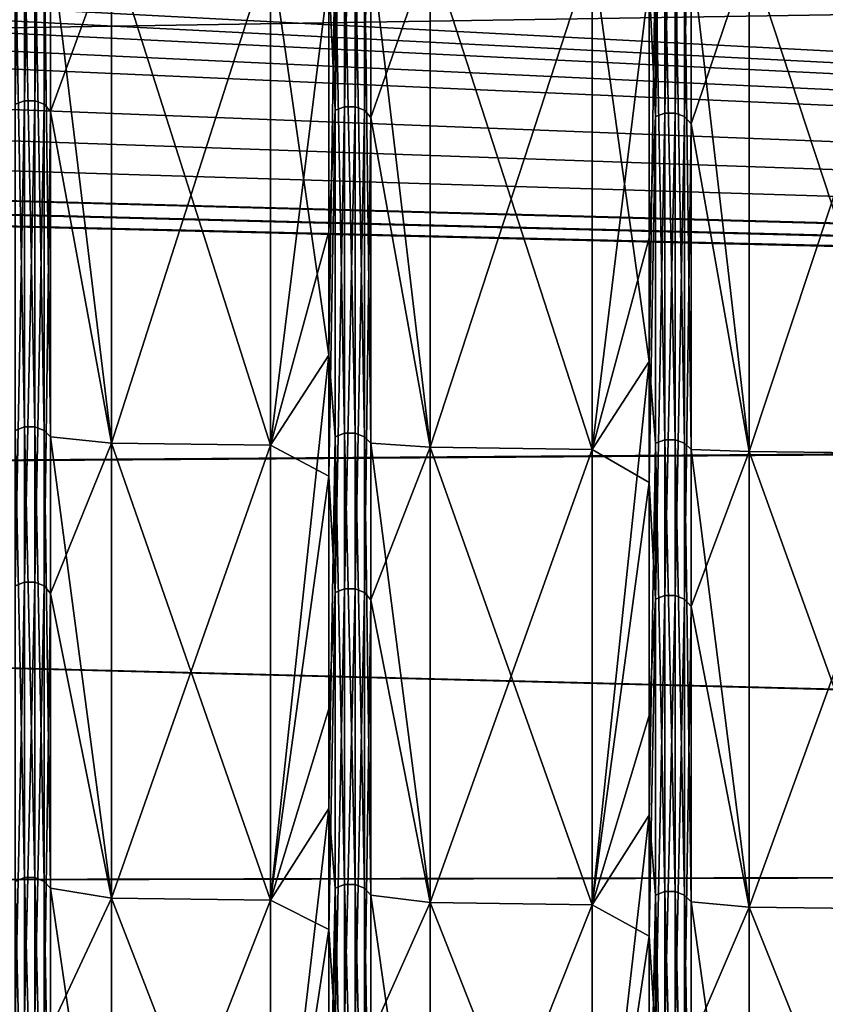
# Model space of a CAD drawing. Header units: metres. Extents: x -31 to 116, y -82 to 82.
# Tile 408 of 656: x 54 to 59, y -50 to -44. Entities that reach past the tile are written whole.
import ezdxf

# ---------------------------------------------------------------- set-up
doc = ezdxf.new("R2010")
doc.units = ezdxf.units.M
doc.layers.add('solid_80000000GA_10_1', color=7, linetype='CONTINUOUS')

msp = doc.modelspace()

# ---------------------------------------------------------------- linework, layer by layer
at = {"layer": 'solid_80000000GA_10_1'}
for points in [[(53.783474, -40.984299, 44.395813), (53.722752, -41.004379, 44.417561), (53.722752, -44.417561, 41.004379)], [(53.783474, -44.395813, 40.984303), (53.783474, -40.984299, 44.395813), (53.722752, -44.417561, 41.004379)], [(53.851025, -40.984333, 44.395847), (53.783474, -40.984299, 44.395813), (53.783474, -44.395813, 40.984303)], [(53.851025, -44.395847, 40.984333), (53.851025, -40.984333, 44.395847), (53.783474, -44.395813, 40.984303)], [(53.911705, -41.004463, 44.417656), (53.851025, -40.984333, 44.395847), (53.851025, -44.395847, 40.984333)], [(53.911705, -44.417656, 41.004467), (53.911705, -41.004463, 44.417656), (53.851025, -44.395847, 40.984333)], [(53.911705, -44.417656, 41.004467), (53.953094, -41.049816, 44.447987), (53.911705, -41.004463, 44.417656)], [(53.911705, -44.417656, 41.004467), (53.953094, -44.464718, 41.031693), (53.953094, -41.049816, 44.447987)], [(54.348129, -43.38168, 43.38168), (53.953094, -41.049816, 44.447987), (53.953094, -44.464718, 41.031693)], [(55.802036, -44.457569, 41.041313), (55.802036, -41.041309, 44.457569), (55.76049, -43.582935, 42.045574)], [(55.862759, -41.021233, 44.435822), (55.802036, -41.041309, 44.457569), (55.802036, -44.457569, 41.041313)], [(55.862759, -44.435818, 41.021233), (55.862759, -41.021233, 44.435822), (55.802036, -44.457569, 41.041313)], [(55.930313, -41.021263, 44.435852), (55.862759, -41.021233, 44.435822), (55.862759, -44.435818, 41.021233)], [(55.930313, -44.435852, 41.021267), (55.930313, -41.021263, 44.435852), (55.862759, -44.435818, 41.021233)], [(55.990993, -41.041397, 44.457664), (55.930313, -41.021263, 44.435852), (55.930313, -44.435852, 41.021267)], [(55.990993, -44.457661, 41.041397), (55.990993, -41.041397, 44.457664), (55.930313, -44.435852, 41.021267)], [(55.990993, -44.457661, 41.041397), (56.032383, -41.086796, 44.487953), (55.990993, -41.041397, 44.457664)], [(57.942047, -41.058167, 44.475826), (57.881325, -41.078243, 44.497574), (57.881325, -44.497574, 41.078243)], [(57.942047, -44.475826, 41.058167), (57.942047, -41.058167, 44.475826), (57.881325, -44.497574, 41.078243)], [(58.009598, -41.058197, 44.475861), (57.942047, -41.058167, 44.475826), (57.942047, -44.475826, 41.058167)], [(58.009598, -44.475861, 41.058197), (58.009598, -41.058197, 44.475861), (57.942047, -44.475826, 41.058167)], [(58.070282, -41.078331, 44.497669), (58.009598, -41.058197, 44.475861), (58.009598, -44.475861, 41.058197)], [(55.990993, -44.457661, 41.041397), (56.032383, -44.504765, 41.068584), (56.032383, -41.086796, 44.487953)], [(56.41888, -43.407238, 43.407238), (56.032383, -41.086796, 44.487953), (56.032383, -44.504765, 41.068584)], [(57.881325, -44.497574, 41.078243), (57.881325, -41.078243, 44.497574), (57.839779, -43.622124, 42.083378)], [(58.070282, -44.497669, 41.078331), (58.070282, -41.078331, 44.497669), (58.009598, -44.475861, 41.058197)], [(58.070282, -44.497669, 41.078331), (58.111671, -41.123772, 44.52792), (58.070282, -41.078331, 44.497669)], [(58.070282, -44.497669, 41.078331), (58.111671, -44.544811, 41.105473), (58.111671, -41.123772, 44.52792)], [(58.489632, -43.432796, 43.432796), (58.111671, -41.123772, 44.52792), (58.111671, -44.544811, 41.105473)], [(38.491501, -42.239792, 41.636169), (103, -43.127747, 43.139236), (103, -46.380795, 39.620941)], [(38.617069, -42.617405, 41.254074), (38.491501, -42.239792, 41.636169), (103, -46.380795, 39.620941)], [(38.840816, -43.013279, 40.849873), (38.617069, -42.617405, 41.254074), (103, -46.380795, 39.620941)], [(55.382427, -43.394447, -43.394447), (55.76049, -42.821156, -42.821156), (55.76049, -46.048859, -39.329441)], [(55.802036, -43.34927, -42.210251), (55.76049, -46.048859, -39.329441), (55.76049, -42.821156, -42.821156)], [(57.470112, -43.420212, -43.420216), (57.839779, -42.859653, -42.859657), (57.839779, -46.090263, -39.364803)], [(57.881325, -43.388279, -42.248234), (57.839779, -46.090263, -39.364803), (57.839779, -42.859653, -42.859657)], [(38.918213, -43.124298, 40.735607), (38.840816, -43.013279, 40.849873), (103, -46.380795, 39.620941)], [(27.5, -44.336441, -38.961391), (103, -46.390305, -39.609806), (103, -43.139236, -43.127747)], [(27.5, -44.038864, -39.297436), (27.5, -44.336441, -38.961391), (103, -43.139236, -43.127747)], [(27.5, -43.738743, -39.631207), (27.5, -44.038864, -39.297436), (103, -43.139236, -43.127747)], [(39, -43.233608, 40.6227), (38.918213, -43.124298, 40.735607), (103, -46.380795, 39.620941)], [(39, -43.384422, 40.461597), (39, -43.233608, 40.6227), (103, -46.380795, 39.620941)], [(53.783474, -43.289055, -42.151615), (53.783474, -46.514164, -38.563374), (53.722752, -43.310261, -42.172264)], [(53.851025, -46.514198, -38.5634), (53.783474, -46.514164, -38.563374), (53.783474, -43.289055, -42.151615)], [(53.851025, -43.289089, -42.151649), (53.851025, -46.514198, -38.5634), (53.783474, -43.289055, -42.151615)], [(53.911705, -46.537048, -38.582348), (53.851025, -46.514198, -38.5634), (53.851025, -43.289089, -42.151649)], [(53.911705, -43.310352, -42.172356), (53.911705, -46.537048, -38.582348), (53.851025, -43.289089, -42.151649)], [(53.783474, -46.514164, -38.563374), (53.722752, -46.536949, -38.582264), (53.722752, -43.310261, -42.172264)], [(53.911705, -43.310352, -42.172356), (53.953094, -43.345715, -42.212086), (53.953094, -46.577984, -38.616089)], [(53.911705, -43.310352, -42.172356), (53.953094, -46.577984, -38.616089), (53.911705, -46.537048, -38.582348)], [(54.348129, -46.619148, -39.882271), (53.953094, -46.577984, -38.616089), (53.953094, -43.345715, -42.212086)], [(54.348129, -43.38168, -43.38168), (54.348129, -46.619148, -39.882271), (53.953094, -43.345715, -42.212086)], [(55.802036, -43.34927, -42.210251), (55.802036, -46.578865, -38.617016), (55.76049, -46.048859, -39.329441)], [(55.862759, -43.328064, -42.189602), (55.862759, -46.55608, -38.598125), (55.802036, -43.34927, -42.210251)], [(55.862759, -46.55608, -38.598125), (55.802036, -46.578865, -38.617016), (55.802036, -43.34927, -42.210251)], [(55.930313, -46.556114, -38.598152), (55.862759, -46.55608, -38.598125), (55.862759, -43.328064, -42.189602)], [(55.930313, -43.328098, -42.189632), (55.930313, -46.556114, -38.598152), (55.862759, -43.328064, -42.189602)], [(55.990993, -46.578964, -38.617096), (55.930313, -46.556114, -38.598152), (55.930313, -43.328098, -42.189632)], [(55.990993, -43.349361, -42.210339), (55.990993, -46.578964, -38.617096), (55.930313, -43.328098, -42.189632)], [(55.990993, -43.349361, -42.210339), (56.032383, -43.384724, -42.250069), (56.032383, -46.619904, -38.650841)], [(55.990993, -43.349361, -42.210339), (56.032383, -46.619904, -38.650841), (55.990993, -46.578964, -38.617096)], [(57.942047, -43.367073, -42.227585), (57.942047, -46.597996, -38.632874), (57.881325, -43.388279, -42.248234)], [(58.009598, -46.59803, -38.632904), (57.942047, -46.597996, -38.632874), (57.942047, -43.367073, -42.227585)], [(58.009598, -43.367107, -42.227619), (58.009598, -46.59803, -38.632904), (57.942047, -43.367073, -42.227585)], [(58.070282, -46.62088, -38.651848), (58.009598, -46.59803, -38.632904), (58.009598, -43.367107, -42.227619)], [(58.070282, -43.388374, -42.248325), (58.070282, -46.62088, -38.651848), (58.009598, -43.367107, -42.227619)], [(39, -43.534634, 40.299931), (39, -43.384422, 40.461597), (103, -46.380795, 39.620941)], [(54.348129, -46.619148, 39.882271), (54.348129, -43.38168, 43.38168), (53.953094, -44.464718, 41.031693)], [(54.348129, -43.38168, -43.38168), (55.382427, -43.394447, -43.394447), (55.382427, -46.632877, -39.893993)], [(54.348129, -43.38168, -43.38168), (55.382427, -46.632877, -39.893993), (54.348129, -46.619148, -39.882271)], [(54.348129, -46.619148, 39.882271), (55.382427, -43.394447, 43.394447), (54.348129, -43.38168, 43.38168)], [(54.348129, -46.619148, 39.882271), (55.382427, -46.632877, 39.893993), (55.382427, -43.394447, 43.394447)], [(55.382427, -43.394447, 43.394447), (55.382427, -46.632877, 39.893993), (55.76049, -43.582935, 42.045574)], [(55.382427, -46.632877, -39.893993), (55.382427, -43.394447, -43.394447), (55.76049, -46.048859, -39.329441)], [(56.41888, -46.646633, -39.905743), (56.032383, -46.619904, -38.650841), (56.032383, -43.384724, -42.250069)], [(56.41888, -43.407238, -43.407238), (56.41888, -46.646633, -39.905743), (56.032383, -43.384724, -42.250069)], [(56.41888, -46.646633, 39.905743), (56.41888, -43.407238, 43.407238), (56.032383, -44.504765, 41.068584)], [(56.41888, -43.407238, -43.407238), (57.470112, -43.420212, -43.420216), (57.470112, -46.660587, -39.91766)], [(56.41888, -43.407238, -43.407238), (57.470112, -46.660587, -39.91766), (56.41888, -46.646633, -39.905743)], [(56.41888, -46.646633, 39.905743), (57.470112, -43.420212, 43.420216), (56.41888, -43.407238, 43.407238)], [(56.41888, -46.646633, 39.905743), (57.470112, -46.660587, 39.91766), (57.470112, -43.420212, 43.420216)], [(57.470112, -43.420212, 43.420216), (57.470112, -46.660587, 39.91766), (57.839779, -43.622124, 42.083378)], [(57.470112, -46.660587, -39.91766), (57.470112, -43.420212, -43.420216), (57.839779, -46.090263, -39.364803)], [(57.881325, -43.388279, -42.248234), (57.881325, -46.620781, -38.651768), (57.839779, -46.090263, -39.364803)], [(57.942047, -46.597996, -38.632874), (57.881325, -46.620781, -38.651768), (57.881325, -43.388279, -42.248234)], [(58.070282, -43.388374, -42.248325), (58.111671, -43.423733, -42.288055), (58.111671, -46.661819, -38.685589)], [(58.070282, -43.388374, -42.248325), (58.111671, -46.661819, -38.685589), (58.070282, -46.62088, -38.651848)], [(58.489632, -46.674118, -39.929218), (58.111671, -46.661819, -38.685589), (58.111671, -43.423733, -42.288055)], [(58.489632, -43.432796, -43.432796), (58.489632, -46.674118, -39.929218), (58.111671, -43.423733, -42.288055)], [(58.489632, -46.674118, 39.929218), (58.489632, -43.432796, 43.432796), (58.111671, -44.544811, 41.105473)], [(59.557796, -43.44598, 43.44598), (58.489632, -43.432796, 43.432796), (58.489632, -46.674118, 39.929218)], [(59.557796, -46.688293, -39.941326), (58.489632, -46.674118, -39.929218), (58.489632, -43.432796, -43.432796)], [(59.557796, -46.688293, -39.941326), (58.489632, -43.432796, -43.432796), (59.557796, -43.44598, -43.44598)], [(59.557796, -43.44598, 43.44598), (58.489632, -46.674118, 39.929218), (59.557796, -46.688293, 39.941326)], [(33.254963, -43.651806, 39.950497), (39, -43.534634, 40.299931), (103, -46.380795, 39.620941)], [(55.382427, -46.632877, 39.893993), (55.76049, -45.245228, 40.251358), (55.76049, -43.582935, 42.045574)], [(55.802036, -44.457569, 41.041313), (55.76049, -43.582935, 42.045574), (55.76049, -45.245228, 40.251358)], [(57.470112, -46.660587, 39.91766), (57.839779, -45.285908, 40.287548), (57.839779, -43.622124, 42.083378)], [(57.881325, -44.497574, 41.078243), (57.839779, -43.622124, 42.083378), (57.839779, -45.285908, 40.287548)], [(27.5, -43.738743, 39.631207), (33.254963, -43.651806, 39.950497), (103, -46.380795, 39.620941)], [(27.5, -44.038864, 39.297436), (27.5, -43.738743, 39.631207), (103, -46.380795, 39.620941)], [(27.5, -44.336441, 38.961391), (27.5, -44.038864, 39.297436), (103, -46.380795, 39.620941)], [(12.5, -44.230812, -38.485485), (12.5, -47.021606, -35.020927), (103, -46.390305, -39.609806)], [(12.5, -44.230812, 38.485485), (20.001122, -44.28376, 38.723598), (103, -46.380795, 39.620941)], [(12.5, -47.021595, 35.020939), (12.5, -44.230812, 38.485485), (103, -46.380795, 39.620941)], [(20.001122, -44.28376, -38.723598), (12.5, -44.230812, -38.485485), (103, -46.390305, -39.609806)], [(103, -46.390305, -39.609806), (27.5, -44.336441, -38.961391), (20.001122, -44.28376, -38.723598)], [(20.001122, -44.28376, 38.723598), (27.5, -44.336441, 38.961391), (103, -46.380795, 39.620941)], [(53.783474, -44.395813, 40.984303), (53.722752, -44.417561, 41.004379), (53.722752, -47.547539, 37.329754)], [(53.783474, -47.524258, 37.311474), (53.783474, -44.395813, 40.984303), (53.722752, -47.547539, 37.329754)], [(53.851025, -44.395847, 40.984333), (53.783474, -44.395813, 40.984303), (53.783474, -47.524258, 37.311474)], [(53.851025, -47.524292, 37.311504), (53.851025, -44.395847, 40.984333), (53.783474, -47.524258, 37.311474)], [(53.911705, -44.417656, 41.004467), (53.851025, -44.395847, 40.984333), (53.851025, -47.524292, 37.311504)], [(53.911705, -47.547638, 37.329834), (53.911705, -44.417656, 41.004467), (53.851025, -47.524292, 37.311504)], [(53.911705, -47.547638, 37.329834), (53.953094, -44.464718, 41.031693), (53.911705, -44.417656, 41.004467)], [(55.802036, -44.457569, 41.041313), (55.76049, -45.245228, 40.251358), (55.76049, -46.83371, 38.391483)], [(55.802036, -47.590363, 37.363377), (55.802036, -44.457569, 41.041313), (55.76049, -46.83371, 38.391483)], [(55.862759, -44.435818, 41.021233), (55.802036, -44.457569, 41.041313), (55.802036, -47.590363, 37.363377)], [(55.862759, -47.567081, 37.345097), (55.862759, -44.435818, 41.021233), (55.802036, -47.590363, 37.363377)], [(55.930313, -44.435852, 41.021267), (55.862759, -44.435818, 41.021233), (55.862759, -47.567081, 37.345097)], [(55.930313, -47.56712, 37.345127), (55.930313, -44.435852, 41.021267), (55.862759, -47.567081, 37.345097)], [(55.990993, -44.457661, 41.041397), (55.930313, -44.435852, 41.021267), (55.930313, -47.56712, 37.345127)], [(55.990993, -47.590466, 37.363457), (55.990993, -44.457661, 41.041397), (55.930313, -47.56712, 37.345127)], [(55.990993, -47.590466, 37.363457), (56.032383, -44.504765, 41.068584), (55.990993, -44.457661, 41.041397)], [(53.911705, -47.547638, 37.329834), (53.953094, -47.595764, 37.354443), (53.953094, -44.464718, 41.031693)], [(54.348129, -46.619148, 39.882271), (53.953094, -44.464718, 41.031693), (53.953094, -47.595764, 37.354443)], [(55.990993, -47.590466, 37.363457), (56.032383, -47.638622, 37.388023), (56.032383, -44.504765, 41.068584)], [(56.41888, -46.646633, 39.905743), (56.032383, -44.504765, 41.068584), (56.032383, -47.638622, 37.388023)], [(57.881325, -44.497574, 41.078243), (57.839779, -45.285908, 40.287548), (57.839779, -46.87582, 38.426003)], [(57.881325, -47.63319, 37.396999), (57.881325, -44.497574, 41.078243), (57.839779, -46.87582, 38.426003)], [(57.942047, -44.475826, 41.058167), (57.881325, -44.497574, 41.078243), (57.881325, -47.63319, 37.396999)], [(57.942047, -47.609909, 37.378719), (57.942047, -44.475826, 41.058167), (57.881325, -47.63319, 37.396999)], [(58.009598, -44.475861, 41.058197), (57.942047, -44.475826, 41.058167), (57.942047, -47.609909, 37.378719)], [(58.009598, -47.609943, 37.37875), (58.009598, -44.475861, 41.058197), (57.942047, -47.609909, 37.378719)], [(58.070282, -44.497669, 41.078331), (58.009598, -44.475861, 41.058197), (58.009598, -47.609943, 37.37875)], [(58.070282, -47.633289, 37.397079), (58.070282, -44.497669, 41.078331), (58.009598, -47.609943, 37.37875)], [(58.070282, -47.633289, 37.397079), (58.111671, -44.544811, 41.105473), (58.070282, -44.497669, 41.078331)], [(58.070282, -47.633289, 37.397079), (58.111671, -47.681484, 37.4216), (58.111671, -44.544811, 41.105473)], [(58.489632, -46.674118, 39.929218), (58.111671, -44.544811, 41.105473), (58.111671, -47.681484, 37.4216)], [(55.382427, -46.632877, 39.893993), (55.76049, -46.83371, 38.391483), (55.76049, -45.245228, 40.251358)], [(57.470112, -46.660587, 39.91766), (57.839779, -46.87582, 38.426003), (57.839779, -45.285908, 40.287548)], [(55.382427, -49.589729, -36.152657), (55.76049, -46.048859, -39.329441), (55.76049, -48.992661, -35.595253)], [(55.382427, -49.589729, -36.152657), (55.382427, -46.632877, -39.893993), (55.76049, -46.048859, -39.329441)], [(55.802036, -46.578865, -38.617016), (55.76049, -48.992661, -35.595253), (55.76049, -46.048859, -39.329441)], [(57.470112, -49.619209, -36.174076), (57.839779, -46.090263, -39.364803), (57.839779, -49.036709, -35.627254)], [(57.470112, -49.619209, -36.174076), (57.470112, -46.660587, -39.91766), (57.839779, -46.090263, -39.364803)], [(57.881325, -46.620781, -38.651768), (57.839779, -49.036709, -35.627254), (57.839779, -46.090263, -39.364803)], [(12.5, -47.021595, 35.020939), (103, -46.380795, 39.620941), (103, -49.348671, 35.856754)], [(12.5, -47.021606, -35.020927), (103, -49.354969, -35.848087), (103, -46.390305, -39.609806)], [(53.783474, -46.514164, -38.563374), (53.783474, -49.442699, -34.729248), (53.722752, -46.536949, -38.582264)], [(53.783474, -49.442699, -34.729248), (53.722752, -49.466919, -34.746262), (53.722752, -46.536949, -38.582264)], [(53.851025, -49.442734, -34.729275), (53.783474, -49.442699, -34.729248), (53.783474, -46.514164, -38.563374)], [(53.851025, -46.514198, -38.5634), (53.851025, -49.442734, -34.729275), (53.783474, -46.514164, -38.563374)], [(53.911705, -49.467022, -34.746334), (53.851025, -49.442734, -34.729275), (53.851025, -46.514198, -38.5634)], [(53.911705, -46.537048, -38.582348), (53.911705, -49.467022, -34.746334), (53.851025, -46.514198, -38.5634)], [(53.911705, -46.537048, -38.582348), (53.953094, -46.577984, -38.616089), (53.953094, -49.511467, -34.77536)], [(53.911705, -46.537048, -38.582348), (53.953094, -49.511467, -34.77536), (53.911705, -49.467022, -34.746334)], [(55.862759, -46.55608, -38.598125), (55.862759, -49.487251, -34.760544), (55.802036, -46.578865, -38.617016)], [(55.930313, -49.487289, -34.760571), (55.862759, -49.487251, -34.760544), (55.862759, -46.55608, -38.598125)], [(55.930313, -46.556114, -38.598152), (55.930313, -49.487289, -34.760571), (55.862759, -46.55608, -38.598125)], [(55.990993, -49.511578, -34.777634), (55.930313, -49.487289, -34.760571), (55.930313, -46.556114, -38.598152)], [(55.990993, -46.578964, -38.617096), (55.990993, -49.511578, -34.777634), (55.930313, -46.556114, -38.598152)], [(54.348129, -49.575123, -36.142044), (53.953094, -49.511467, -34.77536), (53.953094, -46.577984, -38.616089)], [(54.348129, -46.619148, -39.882271), (54.348129, -49.575123, -36.142044), (53.953094, -46.577984, -38.616089)], [(54.348129, -49.575123, 36.142044), (54.348129, -46.619148, 39.882271), (53.953094, -47.595764, 37.354443)], [(54.348129, -46.619148, -39.882271), (55.382427, -46.632877, -39.893993), (55.382427, -49.589729, -36.152657)], [(54.348129, -46.619148, -39.882271), (55.382427, -49.589729, -36.152657), (54.348129, -49.575123, -36.142044)], [(54.348129, -49.575123, 36.142044), (55.382427, -46.632877, 39.893993), (54.348129, -46.619148, 39.882271)], [(55.802036, -46.578865, -38.617016), (55.802036, -49.511475, -34.777557), (55.76049, -48.992661, -35.595253)], [(55.862759, -49.487251, -34.760544), (55.802036, -49.511475, -34.777557), (55.802036, -46.578865, -38.617016)], [(55.990993, -46.578964, -38.617096), (56.032383, -46.619904, -38.650841), (56.032383, -49.556015, -34.806667)], [(55.990993, -46.578964, -38.617096), (56.032383, -49.556015, -34.806667), (55.990993, -49.511578, -34.777634)], [(56.41888, -49.604366, -36.163292), (56.032383, -49.556015, -34.806667), (56.032383, -46.619904, -38.650841)], [(56.41888, -46.646633, -39.905743), (56.41888, -49.604366, -36.163292), (56.032383, -46.619904, -38.650841)], [(57.881325, -46.620781, -38.651768), (57.881325, -49.55603, -34.808853), (57.839779, -49.036709, -35.627254)], [(57.942047, -46.597996, -38.632874), (57.942047, -49.531807, -34.79184), (57.881325, -46.620781, -38.651768)], [(57.942047, -49.531807, -34.79184), (57.881325, -49.55603, -34.808853), (57.881325, -46.620781, -38.651768)], [(58.009598, -49.531845, -34.791866), (57.942047, -49.531807, -34.79184), (57.942047, -46.597996, -38.632874)], [(58.009598, -46.59803, -38.632904), (58.009598, -49.531845, -34.791866), (57.942047, -46.597996, -38.632874)], [(58.070282, -49.556133, -34.808929), (58.009598, -49.531845, -34.791866), (58.009598, -46.59803, -38.632904)], [(58.070282, -46.62088, -38.651848), (58.070282, -49.556133, -34.808929), (58.009598, -46.59803, -38.632904)], [(58.070282, -46.62088, -38.651848), (58.111671, -46.661819, -38.685589), (58.111671, -49.600559, -34.837978)], [(58.070282, -46.62088, -38.651848), (58.111671, -49.600559, -34.837978), (58.070282, -49.556133, -34.808929)], [(54.348129, -49.575123, 36.142044), (55.382427, -49.589729, 36.152657), (55.382427, -46.632877, 39.893993)], [(55.382427, -46.632877, 39.893993), (55.382427, -49.589729, 36.152657), (55.76049, -46.83371, 38.391483)], [(56.41888, -49.604366, 36.163292), (56.41888, -46.646633, 39.905743), (56.032383, -47.638622, 37.388023)], [(56.41888, -46.646633, -39.905743), (57.470112, -46.660587, -39.91766), (57.470112, -49.619209, -36.174076)], [(56.41888, -46.646633, -39.905743), (57.470112, -49.619209, -36.174076), (56.41888, -49.604366, -36.163292)], [(56.41888, -49.604366, 36.163292), (57.470112, -46.660587, 39.91766), (56.41888, -46.646633, 39.905743)], [(56.41888, -49.604366, 36.163292), (57.470112, -49.619209, 36.174076), (57.470112, -46.660587, 39.91766)], [(57.470112, -46.660587, 39.91766), (57.470112, -49.619209, 36.174076), (57.839779, -46.87582, 38.426003)], [(58.489632, -49.63361, -36.184536), (58.111671, -49.600559, -34.837978), (58.111671, -46.661819, -38.685589)], [(58.489632, -46.674118, -39.929218), (58.489632, -49.63361, -36.184536), (58.111671, -46.661819, -38.685589)], [(58.489632, -49.63361, 36.184536), (58.489632, -46.674118, 39.929218), (58.111671, -47.681484, 37.4216)], [(59.557796, -46.688293, 39.941326), (58.489632, -46.674118, 39.929218), (58.489632, -49.63361, 36.184536)], [(59.557796, -49.648693, -36.195496), (58.489632, -49.63361, -36.184536), (58.489632, -46.674118, -39.929218)], [(59.557796, -49.648693, -36.195496), (58.489632, -46.674118, -39.929218), (59.557796, -46.688293, -39.941326)], [(59.557796, -46.688293, 39.941326), (58.489632, -49.63361, 36.184536), (59.557796, -49.648693, 36.195496)], [(55.382427, -49.589729, 36.152657), (55.76049, -48.345795, 36.468983), (55.76049, -46.83371, 38.391483)], [(55.802036, -47.590363, 37.363377), (55.76049, -46.83371, 38.391483), (55.76049, -48.345795, 36.468983)], [(57.470112, -49.619209, 36.174076), (57.839779, -48.389263, 36.501774), (57.839779, -46.87582, 38.426003)], [(57.881325, -47.63319, 37.396999), (57.839779, -46.87582, 38.426003), (57.839779, -48.389263, 36.501774)], [(12.5, -49.54129, 31.355318), (12.5, -47.021595, 35.020939), (103, -49.348671, 35.856754)], [(12.5, -47.021606, -35.020927), (12.5, -49.541306, -31.355293), (103, -49.354969, -35.848087)], [(53.783474, -47.524258, 37.311474), (53.722752, -47.547539, 37.329754), (53.722752, -50.374352, 33.417114)], [(53.783474, -50.349686, 33.400749), (53.783474, -47.524258, 37.311474), (53.722752, -50.374352, 33.417114)], [(53.851025, -47.524292, 37.311504), (53.783474, -47.524258, 37.311474), (53.783474, -50.349686, 33.400749)], [(53.851025, -50.349724, 33.400776), (53.851025, -47.524292, 37.311504), (53.783474, -50.349686, 33.400749)], [(53.911705, -47.547638, 37.329834), (53.851025, -47.524292, 37.311504), (53.851025, -50.349724, 33.400776)], [(53.911705, -50.374458, 33.417183), (53.911705, -47.547638, 37.329834), (53.851025, -50.349724, 33.400776)], [(53.911705, -50.374458, 33.417183), (53.953094, -47.595764, 37.354443), (53.911705, -47.547638, 37.329834)], [(55.802036, -47.590363, 37.363377), (55.76049, -48.345795, 36.468983), (55.76049, -49.779015, 34.486988)], [(55.802036, -50.419724, 33.447212), (55.802036, -47.590363, 37.363377), (55.76049, -49.779015, 34.486988)], [(55.862759, -47.567081, 37.345097), (55.802036, -47.590363, 37.363377), (55.802036, -50.419724, 33.447212)], [(55.862759, -50.395058, 33.430851), (55.862759, -47.567081, 37.345097), (55.802036, -50.419724, 33.447212)], [(55.930313, -47.56712, 37.345127), (55.862759, -47.567081, 37.345097), (55.862759, -50.395058, 33.430851)], [(55.930313, -50.395096, 33.430874), (55.930313, -47.56712, 37.345127), (55.862759, -50.395058, 33.430851)], [(55.990993, -47.590466, 37.363457), (55.930313, -47.56712, 37.345127), (55.930313, -50.395096, 33.430874)], [(55.990993, -50.41983, 33.447285), (55.990993, -47.590466, 37.363457), (55.930313, -50.395096, 33.430874)], [(55.990993, -50.41983, 33.447285), (56.032383, -47.638622, 37.388023), (55.990993, -47.590466, 37.363457)], [(53.911705, -50.374458, 33.417183), (53.953094, -50.423401, 33.439373), (53.953094, -47.595764, 37.354443)], [(54.348129, -49.575123, 36.142044), (53.953094, -47.595764, 37.354443), (53.953094, -50.423401, 33.439373)], [(55.990993, -50.41983, 33.447285), (56.032383, -50.4688, 33.469429), (56.032383, -47.638622, 37.388023)], [(56.41888, -49.604366, 36.163292), (56.032383, -47.638622, 37.388023), (56.032383, -50.4688, 33.469429)], [(57.881325, -47.63319, 37.396999), (57.839779, -48.389263, 36.501774), (57.839779, -49.823769, 34.517998)], [(57.881325, -50.465096, 33.47731), (57.881325, -47.63319, 37.396999), (57.839779, -49.823769, 34.517998)], [(57.942047, -47.609909, 37.378719), (57.881325, -47.63319, 37.396999), (57.881325, -50.465096, 33.47731)], [(57.942047, -50.44043, 33.460949), (57.942047, -47.609909, 37.378719), (57.881325, -50.465096, 33.47731)], [(58.009598, -47.609943, 37.37875), (57.942047, -47.609909, 37.378719), (57.942047, -50.44043, 33.460949)], [(58.009598, -50.440468, 33.460976), (58.009598, -47.609943, 37.37875), (57.942047, -50.44043, 33.460949)], [(58.070282, -47.633289, 37.397079), (58.009598, -47.609943, 37.37875), (58.009598, -50.440468, 33.460976)], [(58.070282, -50.465202, 33.477383), (58.070282, -47.633289, 37.397079), (58.009598, -50.440468, 33.460976)], [(58.070282, -50.465202, 33.477383), (58.111671, -47.681484, 37.4216), (58.070282, -47.633289, 37.397079)], [(58.070282, -50.465202, 33.477383), (58.111671, -50.514202, 33.499489), (58.111671, -47.681484, 37.4216)], [(58.489632, -49.63361, 36.184536), (58.111671, -47.681484, 37.4216), (58.111671, -50.514202, 33.499489)], [(55.382427, -49.589729, 36.152657), (55.76049, -49.779015, 34.486988), (55.76049, -48.345795, 36.468983)], [(57.470112, -49.619209, 36.174076), (57.839779, -49.823769, 34.517998), (57.839779, -48.389263, 36.501774)], [(55.382427, -52.247154, -32.193024), (55.76049, -48.992661, -35.595253), (55.76049, -51.634403, -31.641603)], [(55.382427, -52.247154, -32.193024), (55.382427, -49.589729, -36.152657), (55.76049, -48.992661, -35.595253)], [(55.802036, -49.511475, -34.777557), (55.76049, -51.634403, -31.641603), (55.76049, -48.992661, -35.595253)], [(57.470112, -52.278225, -32.212063), (57.839779, -49.036709, -35.627254), (57.839779, -51.680828, -31.670052)], [(57.470112, -52.278225, -32.212063), (57.470112, -49.619209, -36.174076), (57.839779, -49.036709, -35.627254)], [(57.881325, -49.55603, -34.808853), (57.839779, -51.680828, -31.670052), (57.839779, -49.036709, -35.627254)], [(12.5, -49.54129, 31.355318), (103, -49.348671, 35.856754), (103, -52.012264, 31.870413)], [(12.5, -49.541306, -31.355293), (103, -52.015404, -31.86529), (103, -49.354969, -35.848087)], [(53.783474, -49.442699, -34.729248), (53.783474, -52.055984, -30.673693), (53.722752, -49.466919, -34.746262)], [(53.851025, -52.056026, -30.673716), (53.783474, -52.055984, -30.673693), (53.783474, -49.442699, -34.729248)], [(53.851025, -49.442734, -34.729275), (53.851025, -52.056026, -30.673716), (53.783474, -49.442699, -34.729248)], [(53.911705, -52.081596, -30.688784), (53.851025, -52.056026, -30.673716), (53.851025, -49.442734, -34.729275)], [(53.911705, -49.467022, -34.746334), (53.911705, -52.081596, -30.688784), (53.851025, -49.442734, -34.729275)], [(53.783474, -52.055984, -30.673693), (53.722752, -52.081486, -30.688719), (53.722752, -49.466919, -34.746262)], [(53.911705, -49.467022, -34.746334), (53.953094, -49.511467, -34.77536), (53.953094, -52.126476, -30.717117)], [(53.911705, -49.467022, -34.746334), (53.953094, -52.126476, -30.717117), (53.911705, -52.081596, -30.688784)], [(55.862759, -49.487251, -34.760544), (55.862759, -52.102898, -30.701334), (55.802036, -49.511475, -34.777557)], [(55.930313, -52.102936, -30.701357), (55.862759, -52.102898, -30.701334), (55.862759, -49.487251, -34.760544)], [(55.930313, -49.487289, -34.760571), (55.930313, -52.102936, -30.701357), (55.862759, -49.487251, -34.760544)], [(55.990993, -52.12851, -30.716425), (55.930313, -52.102936, -30.701357), (55.930313, -49.487289, -34.760571)], [(55.990993, -49.511578, -34.777634), (55.990993, -52.12851, -30.716425), (55.930313, -49.487289, -34.760571)], [(12.5, -51.775623, 27.509621), (12.5, -49.54129, 31.355318), (103, -52.012264, 31.870413)], [(12.5, -49.541306, -31.355293), (12.5, -51.775639, -27.509588), (103, -52.015404, -31.86529)], [(54.348129, -52.231762, -32.18359), (53.953094, -52.126476, -30.717117), (53.953094, -49.511467, -34.77536)], [(54.348129, -49.575123, -36.142044), (54.348129, -52.231762, -32.18359), (53.953094, -49.511467, -34.77536)], [(54.348129, -52.231762, 32.18359), (54.348129, -49.575123, 36.142044), (53.953094, -50.423401, 33.439373)], [(54.348129, -49.575123, -36.142044), (55.382427, -49.589729, -36.152657), (55.382427, -52.247154, -32.193024)], [(54.348129, -49.575123, -36.142044), (55.382427, -52.247154, -32.193024), (54.348129, -52.231762, -32.18359)], [(54.348129, -52.231762, 32.18359), (55.382427, -49.589729, 36.152657), (54.348129, -49.575123, 36.142044)], [(55.802036, -49.511475, -34.777557), (55.802036, -52.128399, -30.71636), (55.76049, -51.634403, -31.641603)], [(55.862759, -52.102898, -30.701334), (55.802036, -52.128399, -30.71636), (55.802036, -49.511475, -34.777557)], [(55.990993, -49.511578, -34.777634), (56.032383, -49.556015, -34.806667), (56.032383, -52.173378, -30.744772)], [(55.990993, -49.511578, -34.777634), (56.032383, -52.173378, -30.744772), (55.990993, -52.12851, -30.716425)], [(56.41888, -52.262581, -32.202477), (56.032383, -52.173378, -30.744772), (56.032383, -49.556015, -34.806667)], [(56.41888, -49.604366, -36.163292), (56.41888, -52.262581, -32.202477), (56.032383, -49.556015, -34.806667)], [(57.881325, -49.55603, -34.808853), (57.881325, -52.175308, -30.744001), (57.839779, -51.680828, -31.670052)], [(57.942047, -49.531807, -34.79184), (57.942047, -52.149807, -30.728975), (57.881325, -49.55603, -34.808853)], [(57.942047, -52.149807, -30.728975), (57.881325, -52.175308, -30.744001), (57.881325, -49.55603, -34.808853)], [(58.009598, -52.149845, -30.728998), (57.942047, -52.149807, -30.728975), (57.942047, -49.531807, -34.79184)], [(58.009598, -49.531845, -34.791866), (58.009598, -52.149845, -30.728998), (57.942047, -49.531807, -34.79184)], [(58.070282, -52.175419, -30.744066), (58.009598, -52.149845, -30.728998), (58.009598, -49.531845, -34.791866)], [(58.070282, -49.556133, -34.808929), (58.070282, -52.175419, -30.744066), (58.009598, -49.531845, -34.791866)], [(58.070282, -49.556133, -34.808929), (58.111671, -49.600559, -34.837978), (58.111671, -52.22028, -30.772429)], [(58.070282, -49.556133, -34.808929), (58.111671, -52.22028, -30.772429), (58.070282, -52.175419, -30.744066)], [(54.348129, -52.231762, 32.18359), (55.382427, -52.247154, 32.193024), (55.382427, -49.589729, 36.152657)], [(55.382427, -49.589729, 36.152657), (55.382427, -52.247154, 32.193024), (55.76049, -49.779015, 34.486988)], [(56.41888, -52.262581, 32.202477), (56.41888, -49.604366, 36.163292), (56.032383, -50.4688, 33.469429)], [(56.41888, -49.604366, -36.163292), (57.470112, -49.619209, -36.174076), (57.470112, -52.278225, -32.212063)], [(56.41888, -49.604366, -36.163292), (57.470112, -52.278225, -32.212063), (56.41888, -52.262581, -32.202477)], [(56.41888, -52.262581, 32.202477), (57.470112, -49.619209, 36.174076), (56.41888, -49.604366, 36.163292)], [(56.41888, -52.262581, 32.202477), (57.470112, -52.278225, 32.212063), (57.470112, -49.619209, 36.174076)], [(57.470112, -49.619209, 36.174076), (57.470112, -52.278225, 32.212063), (57.839779, -49.823769, 34.517998)], [(58.489632, -52.2934, -32.221363), (58.111671, -52.22028, -30.772429), (58.111671, -49.600559, -34.837978)], [(58.489632, -49.63361, -36.184536), (58.489632, -52.2934, -32.221363), (58.111671, -49.600559, -34.837978)], [(58.489632, -52.2934, 32.221363), (58.489632, -49.63361, 36.184536), (58.111671, -50.514202, 33.499489)], [(59.557796, -49.648693, 36.195496), (58.489632, -49.63361, 36.184536), (58.489632, -52.2934, 32.221363)], [(59.557796, -52.309296, -32.231106), (58.489632, -52.2934, -32.221363), (58.489632, -49.63361, -36.184536)], [(59.557796, -52.309296, -32.231106), (58.489632, -49.63361, -36.184536), (59.557796, -49.648693, -36.195496)], [(59.557796, -49.648693, 36.195496), (58.489632, -52.2934, 32.221363), (59.557796, -52.309296, 32.231106)], [(55.382427, -52.247154, 32.193024), (55.76049, -51.131027, 32.448738), (55.76049, -49.779015, 34.486988)], [(55.802036, -50.419724, 33.447212), (55.76049, -49.779015, 34.486988), (55.76049, -51.131027, 32.448738)], [(57.470112, -52.278225, 32.212063), (57.839779, -51.176998, 32.477913), (57.839779, -49.823769, 34.517998)], [(57.881325, -50.465096, 33.47731), (57.839779, -49.823769, 34.517998), (57.839779, -51.176998, 32.477913)]]:
    msp.add_3dface(points, dxfattribs=at)

doc.saveas('drawing.dxf')
